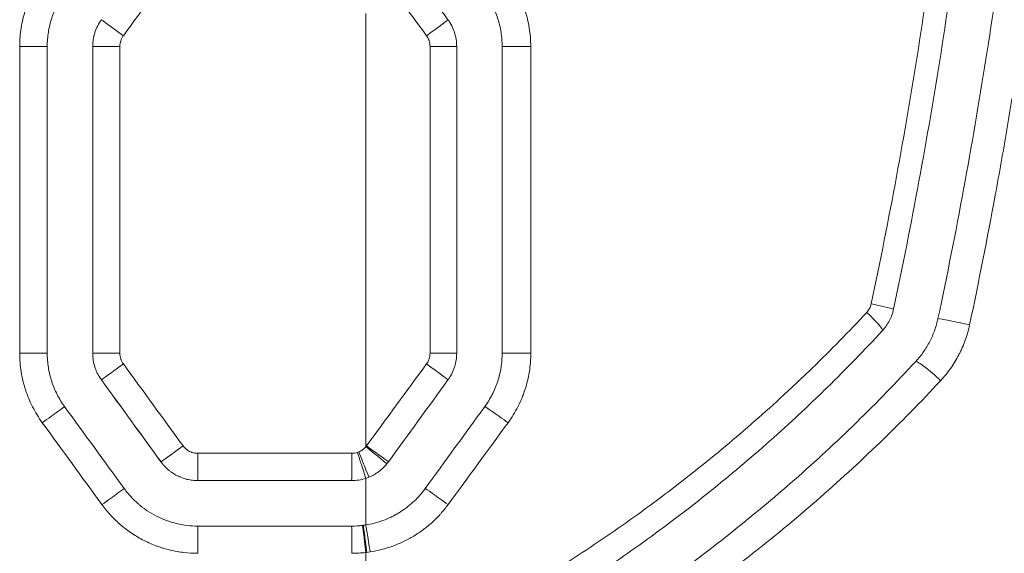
# Model space of a CAD drawing. Header units: millimetres. Extents: x 0 to 594, y 0 to 420.
# Tile 675 of 915: x 280 to 285, y 327 to 330. Entities that reach past the tile are written whole.
import ezdxf

# ---------------------------------------------------------------- set-up
doc = ezdxf.new("R2010")
doc.units = ezdxf.units.MM
doc.layers.add('1', color=7, linetype='Continuous', true_color=0xffffff)

msp = doc.modelspace()

# ---------------------------------------------------------------- linework, layer by layer
at = {"layer": '1', "color": 155, "linetype": 'Continuous', "lineweight": 13}
for p, q in [((280.2643, 330.0063), (280.2643, 330.0063)), ((279.9665, 329.8593), (279.8151, 329.8593)), ((279.8151, 328.1718), (279.8151, 329.8593)), ((280.2166, 329.8593), (280.2166, 329.8593)), ((280.2166, 328.1718), (280.2166, 329.8593)), ((280.2166, 329.8593), (280.3659, 329.8593)), ((280.3659, 329.8593), (280.3659, 328.1718)), ((279.9665, 328.1718), (279.8151, 328.1718)), ((280.2166, 328.1718), (280.2166, 328.1718)), ((280.2166, 328.1718), (280.3659, 328.1718)), ((280.2643, 328.0249), (280.2643, 328.0249)), ((280.7939, 327.6212), (281.6403, 327.6212)), ((280.5917, 327.5743), (280.5917, 327.5743))]:
    msp.add_line(p, q, dxfattribs=at)
at = {"layer": '1', "color": 155, "linetype": 'Continuous', "lineweight": 18}
for p, q in [((279.9665, 328.1718), (279.9665, 329.8593)), ((280.2166, 329.8593), (280.2166, 328.1718)), ((280.794, 327.4712), (281.6392, 327.4712)), ((281.6392, 327.2212), (280.794, 327.2212))]:
    msp.add_line(p, q, dxfattribs=at)
at = {"layer": '1', "color": 155, "linetype": 'Continuous', "lineweight": 13}
for centre, major_axis, ratio, start_param, end_param in [((280.8701, 331.8863), (-114.0618, -156.78), 0.003949, 1.561115, 1.563809), ((280.3857, 329.9181), (-0.1213, 0.0882), 0.002467, 0.006449, 1.567401), ((282.0475, 329.9181), (0.1214, 0.0882), 0.01343, 4.730901, 6.289635), ((282.0666, 329.8593), (0.15, 0), 0.000012, 0, 1.547072), ((282.6163, 329.8593), (-0.15, 0), 0.000144, 0.045273, 1.619513), ((284.471, 328.4454), (-0.1467, 0.0311), 0.019045, 3.133793, 4.553347), ((284.4467, 328.3983), (-0.1102, 0.1017), 0.097292, 3.135711, 4.586352), ((285.0056, 328.3315), (0.1467, -0.0311), 0.017407, 1.368629, 2.945617), ((282.0666, 328.1719), (0.15, 0), 0.000106, 4.736738, 6.282239), ((282.6163, 328.1718), (-0.15, 0), 0.000925, 0.0475, 1.622094), ((280.3857, 328.113), (-0.1213, -0.0882), 0.002467, 4.715785, 6.276737), ((280.8239, 326.3925), (105.6833, -145.2622), 0.003659, 1.576876, 1.579978), ((282.0475, 328.113), (0.1214, -0.0882), 0.013678, 6.276736, 7.834988), ((284.8472, 328.0244), (0.1103, -0.1016), 0.114974, 1.410779, 2.986605), ((280.7366, 326.1229), (111.7191, -153.7701), 0.003872, 1.577422, 1.580352), ((279.9407, 327.7897), (0.1213, 0.0882), 0.004859, 0.006238, 1.577483), ((282.4922, 327.7897), (-0.1214, 0.0881), 0.026298, 4.674818, 6.248292), ((280.7131, 327.6624), (-0.1214, -0.0882), 0.000708, 4.713363, 6.276737), ((281.7166, 327.6579), (0.1161, -0.095), 0.005049, 6.277017, 7.847813), ((281.7201, 327.6624), (0.1214, -0.0882), 0.004782, 6.276737, 7.8474), ((280.794, 327.6212), (0, -0.15), 0.000464, 4.712389, 6.283185), ((281.6392, 327.6212), (0, -0.15), 0.007264, 0, 1.570796), ((281.6702, 327.6261), (0.0464, -0.1426), 0.007176, 6.280784, 7.851646), ((281.6771, 327.6287), (0.0569, -0.1388), 0.007042, 6.280163, 7.851097), ((280.2681, 327.3391), (0.1214, 0.0882), 0.003099, 0.003817, 1.575062), ((282.165, 327.3391), (-0.1214, 0.0881), 0.017361, 4.687978, 6.261339), ((280.794, 327.0712), (0, 0.15), 0.000464, 0, 1.570796), ((281.6392, 327.0712), (0, 0.15), 0.007264, 4.712389, 6.283185), ((281.7166, 327.0758), (-0.0179, 0.1489), 0.007914, 4.71144, 6.282236), ((281.7224, 327.0765), (-0.0192, 0.1488), 0.008184, 4.711333, 6.282165), ((281.7398, 327.079), (-0.0232, 0.1482), 0.00898, 4.710981, 6.281865)]:
    msp.add_ellipse(centre, major_axis=major_axis, ratio=ratio, start_param=start_param, end_param=end_param, dxfattribs=at)
at = {"layer": '1', "color": 155, "linetype": 'Continuous', "lineweight": 18}
for centre, major_axis, ratio, start_param, end_param in [((280.8133, 326.16), (105.1591, -144.7397), 0.003644, 1.57792, 1.581033), ((280.783, 325.8043), (103.8248, -142.9027), 0.003598, 1.57954, 1.582693)]:
    msp.add_ellipse(centre, major_axis=major_axis, ratio=ratio, start_param=start_param, end_param=end_param, dxfattribs=at)
at = {"layer": '1', "color": 155, "linetype": 'Continuous', "lineweight": 13}
for points, knots in [([(284.4948, 328.4432), (284.5442, 328.6765), (284.5905, 328.9102), (284.6768, 329.3783), (284.7169, 329.6127), (284.7909, 330.0824), (284.8248, 330.3177), (284.8866, 330.7889), (284.9143, 331.0249), (284.9638, 331.4977), (284.9854, 331.7345), (285.0226, 332.2089), (285.0381, 332.4465), (285.0536, 332.7439), (285.0565, 332.8034), (285.0619, 332.9225), (285.0644, 332.9821), (285.0714, 333.1608), (285.0753, 333.2799), (285.0846, 333.6374), (285.0876, 333.8758), (285.0876, 334.1143)], [0, 0, 0, 0, 0.125, 0.125, 0.25, 0.25, 0.375, 0.375, 0.5, 0.5, 0.625, 0.625, 0.75, 0.75, 0.78125, 0.78125, 0.8125, 0.8125, 0.875, 0.875, 1, 1, 1, 1]), ([(285.6383, 334.1143), (285.6384, 333.8713), (285.6353, 333.6285), (285.6229, 333.1432), (285.6135, 332.9007), (285.5884, 332.416), (285.5727, 332.1738), (285.535, 331.6898), (285.513, 331.448), (285.4816, 331.1459), (285.4751, 331.0855), (285.4617, 330.9647), (285.4411, 330.7837), (285.4187, 330.6029), (285.3715, 330.2415), (285.3369, 330.0011), (285.2898, 329.7011), (285.2802, 329.6411), (285.2605, 329.5212), (285.2305, 329.3415), (285.1987, 329.1621), (285.1328, 328.8038), (285.0858, 328.5655), (285.0356, 328.3278)], [0, 0, 0, 0, 0.125, 0.125, 0.25, 0.25, 0.375, 0.375, 0.5, 0.5, 0.53125, 0.53125, 0.5625, 0.625, 0.625, 0.75, 0.75, 0.78125, 0.78125, 0.8125, 0.875, 0.875, 1, 1, 1, 1]), ([(279.8151, 329.8593), (279.8151, 329.8679), (279.8153, 329.8765), (279.816, 329.8935), (279.8165, 329.902), (279.8185, 329.9274), (279.8225, 329.9611), (279.8291, 329.9943), (279.837, 330.0273), (279.8416, 330.0436), (279.8482, 330.064), (279.8496, 330.068), (279.8524, 330.0761), (279.8538, 330.0802), (279.8583, 330.0922), (279.8614, 330.1002), (279.8712, 330.1238), (279.8855, 330.1547), (279.9021, 330.1843), (279.9199, 330.2133), (279.9294, 330.2275), (279.9395, 330.2414)], [0, 0, 0, 0, 0.0625, 0.0625, 0.125, 0.125, 0.25, 0.375, 0.375, 0.5, 0.5, 0.53125, 0.53125, 0.5625, 0.5625, 0.625, 0.625, 0.75, 0.875, 0.875, 1, 1, 1, 1]), ([(282.4987, 330.2414), (282.5088, 330.2276), (282.5183, 330.2134), (282.5362, 330.1845), (282.5528, 330.1549), (282.5671, 330.1242), (282.5802, 330.0929), (282.5861, 330.0769), (282.5928, 330.0566), (282.5941, 330.0525), (282.5966, 330.0443), (282.5978, 330.0402), (282.6013, 330.0278), (282.6035, 330.0195), (282.6095, 329.9947), (282.6162, 329.9613), (282.6202, 329.9275), (282.6229, 329.8936), (282.6236, 329.8765), (282.6236, 329.8593)], [0, 0, 0, 0, 0.125, 0.125, 0.25, 0.375, 0.375, 0.5, 0.5, 0.53125, 0.53125, 0.5625, 0.5625, 0.625, 0.625, 0.75, 0.875, 0.875, 1, 1, 1, 1]), ([(280.2166, 329.8593), (280.2166, 329.8725), (280.2176, 329.8856), (280.2207, 329.9049), (280.222, 329.9114), (280.2243, 329.9209), (280.2251, 329.9241), (280.2269, 329.9304), (280.2278, 329.9336), (280.2329, 329.9492), (280.2379, 329.9613), (280.2498, 329.9845), (280.2566, 329.9956), (280.2643, 330.0063)], [0, 0, 0, 0, 0.25, 0.25, 0.375, 0.375, 0.4375, 0.4375, 0.5, 0.5, 0.75, 0.75, 1, 1, 1, 1]), ([(280.385, 329.9181), (280.3819, 329.9139), (280.3792, 329.9094), (280.3745, 329.9001), (280.3725, 329.8953), (280.3704, 329.889), (280.37, 329.8878), (280.3693, 329.8852), (280.3683, 329.8814), (280.3676, 329.8776), (280.3663, 329.8698), (280.3659, 329.8646), (280.3659, 329.8593)], [0, 0, 0, 0, 0.25, 0.25, 0.5, 0.5, 0.5625, 0.5625, 0.625, 0.75, 0.75, 1, 1, 1, 1]), ([(282.0701, 329.8593), (282.0701, 329.8646), (282.0697, 329.8698), (282.0681, 329.8801), (282.0668, 329.8852), (282.0648, 329.8915), (282.0644, 329.8927), (282.0634, 329.8952), (282.062, 329.8989), (282.0603, 329.9024), (282.0568, 329.9094), (282.054, 329.9139), (282.0509, 329.9181)], [0, 0, 0, 0, 0.25, 0.25, 0.5, 0.5, 0.5625, 0.5625, 0.625, 0.75, 0.75, 1, 1, 1, 1]), ([(284.4703, 328.3961), (284.4734, 328.3994), (284.479, 328.4063), (284.4837, 328.4139), (284.4868, 328.4199), (284.4877, 328.4219), (284.4896, 328.426), (284.4904, 328.4281), (284.4927, 328.4345), (284.4939, 328.4388), (284.4948, 328.4432)], [0, 0, 0, 0, 0.25, 0.5, 0.5, 0.625, 0.625, 0.75, 0.75, 1, 1, 1, 1]), ([(281.7178, 326.4175), (281.7179, 326.4176), (281.7181, 326.4177), (281.7183, 326.4178), (281.7187, 326.4179), (281.7196, 326.4183), (281.7214, 326.4192), (281.7249, 326.4208), (281.7321, 326.4241), (281.7464, 326.4306), (281.7749, 326.4437), (281.8318, 326.4703), (281.9449, 326.5243), (282.0406, 326.5722), (282.2307, 326.6702), (282.3554, 326.7385), (282.6008, 326.8806), (282.7215, 326.9546), (282.959, 327.1081), (283.0758, 327.1877), (283.3055, 327.3526), (283.4183, 327.4379), (283.6401, 327.6142), (283.749, 327.7053), (283.9094, 327.8462), (283.9623, 327.8939), (284.0279, 327.9545), (284.041, 327.9667), (284.0671, 327.9911), (284.0801, 328.0034), (284.119, 328.0402), (284.1448, 328.065), (284.2729, 328.1895), (284.3729, 328.2915), (284.4703, 328.3961)], [0, 0, 0, 0, 0.000122, 0.000122, 0.000244, 0.000488, 0.000977, 0.001953, 0.003906, 0.007812, 0.015625, 0.03125, 0.0625, 0.125, 0.125, 0.25, 0.25, 0.375, 0.375, 0.5, 0.5, 0.625, 0.625, 0.75, 0.75, 0.8125, 0.8125, 0.828125, 0.828125, 0.84375, 0.84375, 0.875, 0.875, 1, 1, 1, 1]), ([(285.0356, 328.3278), (285.0326, 328.3133), (285.0255, 328.2848), (285.0121, 328.243), (285.0013, 328.2158), (284.994, 328.199), (284.9925, 328.1956), (284.9894, 328.1889), (284.9847, 328.1789), (284.9798, 328.1691), (284.9697, 328.1497), (284.9555, 328.1244), (284.9316, 328.0881), (284.9054, 328.0534), (284.8863, 328.0314), (284.8763, 328.0207)], [0, 0, 0, 0, 0.125, 0.25, 0.375, 0.375, 0.40625, 0.40625, 0.4375, 0.5, 0.5, 0.625, 0.75, 0.875, 1, 1, 1, 1]), ([(279.9395, 327.7897), (279.9294, 327.8036), (279.9199, 327.8178), (279.9021, 327.8468), (279.8855, 327.8763), (279.8713, 327.9071), (279.8583, 327.9384), (279.8524, 327.9543), (279.8458, 327.9747), (279.8445, 327.9787), (279.842, 327.9869), (279.8408, 327.9911), (279.8373, 328.0034), (279.8351, 328.0117), (279.8292, 328.0366), (279.8225, 328.0699), (279.8185, 328.1036), (279.8158, 328.1376), (279.8151, 328.1546), (279.8151, 328.1718)], [0, 0, 0, 0, 0.125, 0.125, 0.25, 0.375, 0.375, 0.5, 0.5, 0.53125, 0.53125, 0.5625, 0.5625, 0.625, 0.625, 0.75, 0.875, 0.875, 1, 1, 1, 1]), ([(280.2643, 328.0249), (280.2566, 328.0355), (280.2497, 328.0467), (280.2408, 328.0642), (280.2381, 328.0701), (280.2343, 328.0792), (280.2332, 328.0822), (280.2309, 328.0884), (280.2298, 328.0915), (280.2247, 328.1072), (280.2217, 328.1199), (280.2176, 328.1456), (280.2166, 328.1586), (280.2166, 328.1718)], [0, 0, 0, 0, 0.25, 0.25, 0.375, 0.375, 0.4375, 0.4375, 0.5, 0.5, 0.75, 0.75, 1, 1, 1, 1]), ([(280.3659, 328.1718), (280.3659, 328.1665), (280.3663, 328.1613), (280.368, 328.151), (280.3692, 328.146), (280.3712, 328.1397), (280.3716, 328.1384), (280.3726, 328.136), (280.374, 328.1323), (280.3756, 328.1287), (280.3792, 328.1218), (280.3819, 328.1173), (280.385, 328.113)], [0, 0, 0, 0, 0.25, 0.25, 0.5, 0.5, 0.5625, 0.5625, 0.625, 0.75, 0.75, 1, 1, 1, 1]), ([(282.051, 328.113), (282.0541, 328.1173), (282.0596, 328.1262), (282.0636, 328.1358), (282.0657, 328.1421), (282.0661, 328.1433), (282.0668, 328.1459), (282.0678, 328.1497), (282.0686, 328.1535), (282.0698, 328.1613), (282.0702, 328.1665), (282.0702, 328.1718)], [0, 0, 0, 0, 0.25, 0.5, 0.5, 0.5625, 0.5625, 0.625, 0.75, 0.75, 1, 1, 1, 1]), ([(282.624, 328.1717), (282.624, 328.1674), (282.624, 328.1631), (282.6238, 328.1545), (282.6234, 328.1417), (282.6227, 328.1289), (282.6206, 328.1035), (282.6166, 328.0698), (282.61, 328.0366), (282.602, 328.0036), (282.5974, 327.9873), (282.5908, 327.9669), (282.5894, 327.9629), (282.5866, 327.9548), (282.5851, 327.9507), (282.5807, 327.9387), (282.5775, 327.9307), (282.5677, 327.9071), (282.5533, 327.8762), (282.5366, 327.8466), (282.5188, 327.8176), (282.5092, 327.8035), (282.4991, 327.7896)], [0, 0, 0, 0, 0.03125, 0.03125, 0.0625, 0.125, 0.125, 0.25, 0.375, 0.375, 0.5, 0.5, 0.53125, 0.53125, 0.5625, 0.5625, 0.625, 0.625, 0.75, 0.875, 0.875, 1, 1, 1, 1]), ([(284.8763, 328.0207), (284.7679, 327.9043), (284.6569, 327.7911), (284.4295, 327.5711), (284.313, 327.4642), (284.0749, 327.2567), (283.9531, 327.156), (283.7042, 326.9609), (283.5771, 326.8664), (283.3823, 326.7293), (283.3167, 326.6844), (283.2172, 326.6182), (283.1839, 326.5963), (283.1337, 326.5638), (283.1169, 326.553), (283.0832, 326.5315), (283.0664, 326.5208), (282.9143, 326.4252), (282.7771, 326.3438), (282.4986, 326.1881), (282.3573, 326.1138), (282.1781, 326.0255), (282.1421, 326.008), (282.0699, 325.9735), (282.0337, 325.9565), (281.9246, 325.9062), (281.8515, 325.8736), (281.778, 325.8419)], [0, 0, 0, 0, 0.125, 0.125, 0.25, 0.25, 0.375, 0.375, 0.5, 0.5, 0.5625, 0.5625, 0.59375, 0.59375, 0.609375, 0.609375, 0.625, 0.625, 0.75, 0.75, 0.875, 0.875, 0.90625, 0.90625, 0.9375, 0.9375, 1, 1, 1, 1]), ([(280.7129, 327.6624), (280.7152, 327.6592), (280.7177, 327.6562), (280.723, 327.6504), (280.7259, 327.6477), (280.7303, 327.6439), (280.7326, 327.6421), (280.735, 327.6403), (280.7366, 327.6392), (280.7374, 327.6386), (280.7416, 327.6359), (280.7483, 327.6319), (280.7555, 327.6288), (280.761, 327.6267), (280.7629, 327.6261), (280.7667, 327.625), (280.7686, 327.6244), (280.7743, 327.623), (280.7821, 327.6217), (280.7899, 327.6212), (280.7939, 327.6212)], [0, 0, 0, 0, 0.125, 0.125, 0.25, 0.25, 0.3125, 0.34375, 0.34375, 0.375, 0.375, 0.5, 0.625, 0.625, 0.6875, 0.6875, 0.75, 0.75, 0.875, 1, 1, 1, 1]), ([(281.6783, 327.6287), (281.6821, 327.6302), (281.6895, 327.6338), (281.6964, 327.6383), (281.7006, 327.6414), (281.7014, 327.642), (281.7031, 327.6433), (281.7039, 327.6439), (281.7063, 327.6459), (281.7078, 327.6473), (281.7123, 327.6516), (281.7152, 327.6546), (281.7178, 327.6579)], [0, 0, 0, 0, 0.25, 0.5, 0.5, 0.5625, 0.5625, 0.625, 0.625, 0.75, 0.75, 1, 1, 1, 1]), ([(280.794, 327.4712), (280.7841, 327.4712), (280.7743, 327.4718), (280.7548, 327.4741), (280.7451, 327.4758), (280.7331, 327.4787), (280.7307, 327.4793), (280.7259, 327.4806), (280.7236, 327.4813), (280.7165, 327.4835), (280.7118, 327.485), (280.6981, 327.4901), (280.6891, 327.494), (280.6717, 327.5029), (280.6633, 327.5079), (280.653, 327.5147), (280.6509, 327.5161), (280.6469, 327.519), (280.641, 327.5234), (280.6352, 327.528), (280.6241, 327.5375), (280.6171, 327.5443), (280.6038, 327.5587), (280.5975, 327.5662), (280.5917, 327.5743)], [0, 0, 0, 0, 0.125, 0.125, 0.25, 0.25, 0.28125, 0.28125, 0.3125, 0.3125, 0.375, 0.375, 0.5, 0.5, 0.625, 0.625, 0.65625, 0.65625, 0.6875, 0.75, 0.75, 0.875, 0.875, 1, 1, 1, 1]), ([(282.1607, 324.8746), (282.1638, 324.876), (282.1702, 324.8788), (282.1797, 324.8829), (282.1892, 324.887), (282.1987, 324.8911), (282.2082, 324.8953), (282.2177, 324.8994), (282.2272, 324.9036), (282.2366, 324.9078), (282.2461, 324.912), (282.2556, 324.9162), (282.2651, 324.9204), (282.2746, 324.9246), (282.2841, 324.9288), (282.2935, 324.933), (282.303, 324.9373), (282.3125, 324.9416), (282.322, 324.9458), (282.3314, 324.9501), (282.3409, 324.9544), (282.3504, 324.9587), (282.3599, 324.963), (282.3693, 324.9673), (282.3788, 324.9716), (282.3882, 324.976), (282.3977, 324.9803), (282.4072, 324.9847), (282.4166, 324.9891), (282.4261, 324.9934), (282.4355, 324.9978), (282.445, 325.0022), (282.4545, 325.0067), (282.4639, 325.0111), (282.4734, 325.0155), (282.4828, 325.02), (282.4923, 325.0244), (282.5017, 325.0289), (282.5111, 325.0334), (282.5206, 325.0379), (282.53, 325.0424), (282.5395, 325.0469), (282.5489, 325.0514), (282.5584, 325.0559), (282.5678, 325.0605), (282.5772, 325.065), (282.5867, 325.0696), (282.5961, 325.0742), (282.6055, 325.0788), (282.615, 325.0833), (282.6244, 325.088), (282.6338, 325.0926), (282.6433, 325.0972), (282.6527, 325.1019), (282.6621, 325.1065), (282.6716, 325.1112), (282.681, 325.1159), (282.6904, 325.1205), (282.6999, 325.1252), (282.7093, 325.13), (282.7187, 325.1347), (282.7281, 325.1394), (282.7376, 325.1442), (282.747, 325.1489), (282.7564, 325.1537), (282.7658, 325.1585), (282.7752, 325.1633), (282.7847, 325.1681), (282.7941, 325.1729), (282.8035, 325.1777), (282.8129, 325.1825), (282.8224, 325.1874), (282.8318, 325.1923), (282.8412, 325.1971), (282.8506, 325.202), (282.86, 325.2069), (282.8695, 325.2118), (282.8789, 325.2168), (282.8883, 325.2217), (282.8977, 325.2266), (282.9071, 325.2316), (282.9165, 325.2366), (282.926, 325.2415), (282.9354, 325.2465), (282.9448, 325.2515), (282.9542, 325.2566), (282.9636, 325.2616), (282.9731, 325.2666), (282.9825, 325.2717), (282.9919, 325.2768), (283.0013, 325.2818), (283.0107, 325.2869), (283.0202, 325.292), (283.0296, 325.2971), (283.039, 325.3023), (283.0484, 325.3074), (283.0578, 325.3126), (283.0672, 325.3177), (283.0767, 325.3229), (283.0861, 325.3281), (283.0955, 325.3333), (283.1049, 325.3385), (283.1144, 325.3438), (283.1238, 325.349), (283.1332, 325.3543), (283.1426, 325.3595), (283.1521, 325.3648), (283.1615, 325.3701), (283.2216, 325.404), (283.332, 325.4674), (283.4914, 325.5628), (283.6496, 325.6613), (283.8066, 325.7631), (283.9626, 325.8683), (284.0714, 325.9445), (284.1341, 325.9894), (284.1511, 326.0016), (284.1681, 326.0139), (284.1851, 326.0262), (284.202, 326.0385), (284.2189, 326.0509), (284.2358, 326.0632), (284.2526, 326.0756), (284.2694, 326.0881), (284.2862, 326.1005), (284.3029, 326.113), (284.3196, 326.1255), (284.3363, 326.138), (284.353, 326.1506), (284.3696, 326.1632), (284.3861, 326.1758), (284.4027, 326.1885), (284.4192, 326.2011), (284.4357, 326.2138), (284.4521, 326.2266), (284.4686, 326.2393), (284.485, 326.2521), (284.5013, 326.2649), (284.5176, 326.2778), (284.5339, 326.2907), (284.5502, 326.3036), (284.5664, 326.3165), (284.5827, 326.3295), (284.5988, 326.3425), (284.615, 326.3555), (284.6311, 326.3686), (284.6472, 326.3817), (284.6633, 326.3948), (284.6793, 326.4079), (284.6953, 326.4211), (284.7113, 326.4343), (284.7272, 326.4476), (284.7432, 326.4609), (284.759, 326.4742), (284.7749, 326.4875), (284.7907, 326.5009), (284.8066, 326.5143), (284.8223, 326.5277), (284.8381, 326.5412), (284.8538, 326.5547), (284.8695, 326.5683), (284.8852, 326.5818), (284.9008, 326.5954), (284.9164, 326.6091), (284.932, 326.6228), (284.9476, 326.6365), (284.9631, 326.6502), (284.9787, 326.664), (284.9941, 326.6778), (285.0096, 326.6916), (285.025, 326.7055), (285.0404, 326.7194), (285.0558, 326.7334), (285.0712, 326.7474), (285.0865, 326.7614), (285.1018, 326.7754), (285.1171, 326.7895), (285.1324, 326.8037), (285.1476, 326.8178), (285.1628, 326.832), (285.178, 326.8462), (285.1931, 326.8605), (285.2083, 326.8748), (285.2234, 326.8892), (285.2384, 326.9035), (285.2535, 326.918), (285.2685, 326.9324), (285.2835, 326.9469), (285.2985, 326.9614), (285.3135, 326.976), (285.3284, 326.9906), (285.3433, 327.0052), (285.3582, 327.0199), (285.3731, 327.0346), (285.3879, 327.0494), (285.4027, 327.0642), (285.4175, 327.079), (285.4323, 327.0939), (285.4471, 327.1088), (285.4618, 327.1237), (285.4765, 327.1387), (285.4912, 327.1537), (285.5058, 327.1688), (285.5204, 327.1839), (285.535, 327.199), (285.5496, 327.2142), (285.5642, 327.2294), (285.5787, 327.2447), (285.5933, 327.26), (285.6077, 327.2753), (285.6222, 327.2907), (285.6367, 327.3061), (285.6511, 327.3215), (285.6655, 327.337), (285.6799, 327.3526), (285.6942, 327.3681), (285.7086, 327.3837), (285.7229, 327.3994), (285.7372, 327.4151), (285.7514, 327.4308), (285.7657, 327.4466), (285.7752, 327.4572), (285.7799, 327.4624)], [0, 0, 0, 0, 0.002292, 0.004585, 0.006878, 0.009172, 0.011466, 0.013761, 0.016057, 0.018353, 0.020649, 0.022946, 0.025244, 0.027542, 0.029841, 0.03214, 0.034441, 0.036741, 0.039043, 0.041345, 0.043647, 0.045951, 0.048255, 0.05056, 0.052865, 0.055171, 0.057478, 0.059786, 0.062094, 0.064403, 0.066713, 0.069024, 0.071335, 0.073648, 0.075961, 0.078275, 0.080589, 0.082905, 0.085222, 0.087539, 0.089857, 0.092176, 0.094496, 0.096817, 0.099139, 0.101461, 0.103785, 0.106109, 0.108435, 0.110761, 0.113089, 0.115417, 0.117747, 0.120077, 0.122409, 0.124741, 0.127075, 0.129409, 0.131745, 0.134082, 0.13642, 0.138758, 0.141098, 0.14344, 0.145782, 0.148125, 0.15047, 0.152816, 0.155162, 0.15751, 0.15986, 0.16221, 0.164562, 0.166915, 0.169269, 0.171624, 0.173981, 0.176339, 0.178698, 0.181059, 0.18342, 0.185783, 0.188148, 0.190514, 0.192881, 0.195249, 0.197619, 0.19999, 0.202363, 0.204737, 0.207112, 0.209489, 0.211868, 0.214247, 0.216629, 0.219011, 0.221395, 0.223781, 0.226168, 0.228557, 0.230947, 0.233339, 0.235732, 0.238127, 0.240523, 0.242921, 0.245321, 0.247722, 0.250125, 0.291329, 0.332623, 0.37407, 0.41573, 0.457665, 0.499933, 0.504619, 0.509302, 0.513983, 0.518662, 0.523338, 0.528012, 0.532684, 0.537354, 0.542022, 0.546688, 0.551352, 0.556014, 0.560675, 0.565334, 0.569991, 0.574647, 0.579302, 0.583955, 0.588607, 0.593257, 0.597907, 0.602555, 0.607202, 0.611848, 0.616494, 0.621138, 0.625782, 0.630425, 0.635068, 0.63971, 0.644351, 0.648992, 0.653633, 0.658273, 0.662913, 0.667553, 0.672192, 0.676832, 0.681472, 0.686111, 0.690751, 0.695391, 0.700031, 0.704672, 0.709313, 0.713954, 0.718596, 0.723238, 0.727881, 0.732525, 0.737169, 0.741814, 0.74646, 0.751107, 0.755755, 0.760403, 0.765053, 0.769704, 0.774356, 0.779009, 0.783664, 0.78832, 0.792977, 0.797635, 0.802296, 0.806957, 0.81162, 0.816285, 0.820952, 0.82562, 0.83029, 0.834962, 0.839636, 0.844312, 0.848989, 0.853669, 0.858351, 0.863035, 0.867721, 0.87241, 0.8771, 0.881793, 0.886489, 0.891186, 0.895887, 0.900589, 0.905295, 0.910003, 0.914713, 0.919426, 0.924142, 0.928861, 0.933582, 0.938307, 0.943034, 0.947764, 0.952497, 0.957233, 0.961972, 0.966714, 0.97146, 0.976208, 0.98096, 0.985715, 0.990473, 0.995235, 1, 1, 1, 1]), ([(285.824, 327.4183), (285.7573, 327.3391), (285.6221, 327.1836), (285.4143, 326.9594), (285.2727, 326.816), (285.1297, 326.6755), (285.0576, 326.6067), (284.912, 326.4722), (284.7652, 326.3406), (284.5417, 326.1521), (284.3154, 325.9724), (284.1629, 325.8585), (283.9331, 325.692), (283.7786, 325.5867), (283.4679, 325.3877), (283.3117, 325.2939), (283.077, 325.1616), (282.9987, 325.1189), (282.8421, 325.0362), (282.7638, 324.9962), (282.5291, 324.8803), (282.3728, 324.8085), (282.2173, 324.7418)], [0, 0, 0, 0, 0.0625, 0.125, 0.1875, 0.1875, 0.25, 0.25, 0.3125, 0.375, 0.4375, 0.5, 0.5, 0.625, 0.625, 0.75, 0.75, 0.8125, 0.8125, 0.875, 0.875, 1, 1, 1, 1]), ([(280.7939, 327.0712), (280.7681, 327.0712), (280.7426, 327.0727), (280.6921, 327.0787), (280.6671, 327.0832), (280.6299, 327.092), (280.6176, 327.0954), (280.5992, 327.1009), (280.5931, 327.1029), (280.5809, 327.1069), (280.5749, 327.1091), (280.5447, 327.1202), (280.5213, 327.1304), (280.476, 327.1534), (280.454, 327.1663), (280.4222, 327.1874), (280.4118, 327.1948), (280.399, 327.2045), (280.3964, 327.2064), (280.3914, 327.2104), (280.3888, 327.2124), (280.3813, 327.2184), (280.3763, 327.2225), (280.3519, 327.2433), (280.3335, 327.261), (280.2988, 327.2985), (280.2825, 327.3183), (280.2673, 327.3391)], [0, 0, 0, 0, 0.125, 0.125, 0.25, 0.25, 0.3125, 0.3125, 0.34375, 0.34375, 0.375, 0.375, 0.5, 0.5, 0.625, 0.625, 0.6875, 0.6875, 0.703125, 0.703125, 0.71875, 0.71875, 0.75, 0.75, 0.875, 0.875, 1, 1, 1, 1]), ([(282.1695, 327.3391), (282.1567, 327.3217), (282.1431, 327.3049), (282.1251, 327.2848), (282.1215, 327.2808), (282.1141, 327.273), (282.1029, 327.2614), (282.0913, 327.2503), (282.0676, 327.2286), (282.0348, 327.2015), (281.9994, 327.1776), (281.9719, 327.1609), (281.9626, 327.1556), (281.9507, 327.1491), (281.9484, 327.1479), (281.9436, 327.1454), (281.9364, 327.1416), (281.9292, 327.1381), (281.905, 327.1265), (281.8853, 327.1182), (281.8452, 327.1036), (281.8249, 327.0973), (281.7835, 327.0867), (281.7625, 327.0824), (281.7412, 327.079)], [0, 0, 0, 0, 0.125, 0.125, 0.15625, 0.15625, 0.1875, 0.25, 0.25, 0.375, 0.5, 0.5, 0.5625, 0.5625, 0.578125, 0.578125, 0.59375, 0.625, 0.625, 0.75, 0.75, 0.875, 0.875, 1, 1, 1, 1]), ([(281.7178, 327.0758), (281.7178, 327.047), (281.7178, 326.8276), (281.7178, 326.6081), (281.7178, 326.4175)], [0, 0, 0, 0, 0.131412, 1, 1, 1, 1])]:
    msp.add_open_spline(points, degree=3, knots=knots, dxfattribs=at)
at = {"layer": '1', "color": 155, "linetype": 'Continuous', "lineweight": 18}
for points, knots in [([(285.2144, 334.1143), (285.2144, 333.8746), (285.2113, 333.635), (285.2019, 333.2757), (285.198, 333.1559), (285.191, 332.9763), (285.1885, 332.9164), (285.183, 332.7967), (285.1683, 332.4976), (285.1488, 332.1991), (285.1114, 331.7223), (285.0896, 331.4843), (285.0398, 331.0091), (285.0118, 330.7719), (284.9497, 330.2983), (284.8814, 329.8254), (284.8008, 329.3541), (284.7139, 328.8836), (284.6674, 328.6488), (284.6177, 328.4143)], [0, 0, 0, 0, 0.125, 0.125, 0.1875, 0.1875, 0.21875, 0.21875, 0.25, 0.375, 0.375, 0.5, 0.5, 0.625, 0.625, 0.75, 0.875, 0.875, 1, 1, 1, 1]), ([(284.8618, 328.3625), (284.912, 328.5995), (285.006, 329.0742), (285.0874, 329.5502), (285.1626, 330.0269), (285.2315, 330.5043), (285.2879, 330.9829), (285.3381, 331.4622), (285.3601, 331.7022), (285.3978, 332.1829), (285.4135, 332.4235), (285.4387, 332.9055), (285.4481, 333.1468), (285.4608, 333.63), (285.4639, 333.872), (285.4639, 334.1143)], [0, 0, 0, 0, 0.125, 0.25, 0.25, 0.375, 0.5, 0.5, 0.625, 0.625, 0.75, 0.75, 0.875, 0.875, 1, 1, 1, 1]), ([(279.9665, 329.8593), (279.9665, 329.8725), (279.9671, 329.8857), (279.9691, 329.9117), (279.9722, 329.9376), (279.9773, 329.9631), (279.9833, 329.9885), (279.9869, 330.0011), (279.992, 330.0167), (279.993, 330.0198), (279.9952, 330.0261), (279.9963, 330.0292), (279.9997, 330.0385), (280.0021, 330.0446), (280.0096, 330.0627), (280.0206, 330.0865), (280.0333, 330.1093), (280.047, 330.1316), (280.0543, 330.1426), (280.062, 330.1532)], [0, 0, 0, 0, 0.125, 0.125, 0.25, 0.375, 0.375, 0.5, 0.5, 0.53125, 0.53125, 0.5625, 0.5625, 0.625, 0.625, 0.75, 0.875, 0.875, 1, 1, 1, 1]), ([(282.371, 330.1532), (282.3788, 330.1426), (282.3861, 330.1316), (282.3997, 330.1094), (282.4124, 330.0866), (282.4233, 330.063), (282.4333, 330.0389), (282.4379, 330.0266), (282.4429, 330.011), (282.4439, 330.0078), (282.4458, 330.0015), (282.4468, 329.9984), (282.4495, 329.9889), (282.4511, 329.9825), (282.4557, 329.9634), (282.4608, 329.9377), (282.4639, 329.9118), (282.466, 329.8857), (282.4665, 329.8725), (282.4665, 329.8593)], [0, 0, 0, 0, 0.125, 0.125, 0.25, 0.375, 0.375, 0.5, 0.5, 0.53125, 0.53125, 0.5625, 0.5625, 0.625, 0.625, 0.75, 0.875, 0.875, 1, 1, 1, 1]), ([(280.2643, 330.0063), (280.2566, 329.9956), (280.2497, 329.9845), (280.2379, 329.9613), (280.2329, 329.9492), (280.2278, 329.9336), (280.2269, 329.9304), (280.2251, 329.9241), (280.2242, 329.9209), (280.222, 329.9114), (280.2207, 329.9049), (280.2176, 329.8856), (280.2166, 329.8725), (280.2166, 329.8593)], [0, 0, 0, 0, 0.25, 0.25, 0.5, 0.5, 0.5625, 0.5625, 0.625, 0.625, 0.75, 0.75, 1, 1, 1, 1]), ([(282.1688, 330.0063), (282.1766, 329.9956), (282.1834, 329.9844), (282.1923, 329.967), (282.195, 329.961), (282.1988, 329.952), (282.2, 329.9489), (282.2023, 329.9427), (282.2034, 329.9396), (282.2084, 329.924), (282.2115, 329.9113), (282.2155, 329.8856), (282.2166, 329.8725), (282.2166, 329.8593)], [0, 0, 0, 0, 0.25, 0.25, 0.375, 0.375, 0.4375, 0.4375, 0.5, 0.5, 0.75, 0.75, 1, 1, 1, 1]), ([(284.6177, 328.4143), (284.6154, 328.4033), (284.6123, 328.3925), (284.6067, 328.3766), (284.6046, 328.3714), (284.6001, 328.3611), (284.5977, 328.356), (284.59, 328.3411), (284.5842, 328.3316), (284.5715, 328.3134), (284.5645, 328.3047), (284.5568, 328.2965)], [0, 0, 0, 0, 0.25, 0.25, 0.375, 0.375, 0.5, 0.5, 0.75, 0.75, 1, 1, 1, 1]), ([(284.74, 328.1268), (284.7476, 328.135), (284.7622, 328.152), (284.7822, 328.1786), (284.8004, 328.2065), (284.8113, 328.2259), (284.8191, 328.2408), (284.8215, 328.2458), (284.8264, 328.2559), (284.8287, 328.2611), (284.8355, 328.2766), (284.8438, 328.2975), (284.854, 328.3296), (284.8594, 328.3514), (284.8618, 328.3625)], [0, 0, 0, 0, 0.125, 0.25, 0.375, 0.5, 0.5, 0.5625, 0.5625, 0.625, 0.625, 0.75, 0.875, 1, 1, 1, 1]), ([(284.5568, 328.2965), (284.4587, 328.1901), (284.3579, 328.0863), (284.2288, 327.9596), (284.2028, 327.9345), (284.1636, 327.8969), (284.1504, 327.8845), (284.1241, 327.8596), (284.0582, 327.7977), (283.9915, 327.737), (283.8298, 327.5935), (283.72, 327.5007), (283.4964, 327.3211), (283.3825, 327.2342), (283.1508, 327.0661), (283.033, 326.985), (282.7932, 326.8285), (282.6713, 326.7531), (282.4235, 326.6082), (282.2975, 326.5387), (282.0415, 326.4055), (281.9114, 326.3418), (281.7791, 326.2812)], [0, 0, 0, 0, 0.125, 0.125, 0.15625, 0.15625, 0.171875, 0.171875, 0.1875, 0.25, 0.25, 0.375, 0.375, 0.5, 0.5, 0.625, 0.625, 0.75, 0.75, 0.875, 0.875, 1, 1, 1, 1]), ([(280.062, 327.8779), (280.0543, 327.8886), (280.047, 327.8995), (280.0334, 327.9218), (280.0206, 327.9445), (280.0097, 327.9682), (279.9997, 327.9923), (279.9952, 328.0045), (279.9901, 328.0202), (279.9891, 328.0233), (279.9872, 328.0296), (279.9863, 328.0328), (279.9836, 328.0423), (279.9819, 328.0486), (279.9773, 328.0678), (279.9722, 328.0934), (279.9691, 328.1194), (279.9671, 328.1455), (279.9665, 328.1586), (279.9665, 328.1718)], [0, 0, 0, 0, 0.125, 0.125, 0.25, 0.375, 0.375, 0.5, 0.5, 0.53125, 0.53125, 0.5625, 0.5625, 0.625, 0.625, 0.75, 0.875, 0.875, 1, 1, 1, 1]), ([(280.2166, 328.1718), (280.2166, 328.1586), (280.2176, 328.1456), (280.2217, 328.1199), (280.2247, 328.1072), (280.2298, 328.0915), (280.2309, 328.0884), (280.2331, 328.0822), (280.2343, 328.0792), (280.2381, 328.0701), (280.2408, 328.0642), (280.2497, 328.0467), (280.2566, 328.0355), (280.2643, 328.0249)], [0, 0, 0, 0, 0.25, 0.25, 0.5, 0.5, 0.5625, 0.5625, 0.625, 0.625, 0.75, 0.75, 1, 1, 1, 1]), ([(282.2166, 328.1718), (282.2166, 328.1586), (282.2155, 328.1456), (282.2125, 328.1262), (282.2112, 328.1198), (282.2089, 328.1102), (282.2081, 328.107), (282.2063, 328.1007), (282.2053, 328.0975), (282.2002, 328.0819), (282.1952, 328.0699), (282.1834, 328.0467), (282.1766, 328.0355), (282.1688, 328.0249)], [0, 0, 0, 0, 0.25, 0.25, 0.375, 0.375, 0.4375, 0.4375, 0.5, 0.5, 0.75, 0.75, 1, 1, 1, 1]), ([(282.4665, 328.1718), (282.4665, 328.1586), (282.466, 328.1455), (282.4639, 328.1194), (282.4608, 328.0936), (282.4558, 328.068), (282.4497, 328.0426), (282.4461, 328.0301), (282.4411, 328.0144), (282.44, 328.0113), (282.4379, 328.0051), (282.4368, 328.002), (282.4333, 327.9927), (282.4309, 327.9866), (282.4234, 327.9684), (282.4125, 327.9446), (282.3997, 327.9218), (282.3861, 327.8995), (282.3788, 327.8886), (282.371, 327.8779)], [0, 0, 0, 0, 0.125, 0.125, 0.25, 0.375, 0.375, 0.5, 0.5, 0.53125, 0.53125, 0.5625, 0.5625, 0.625, 0.625, 0.75, 0.875, 0.875, 1, 1, 1, 1]), ([(284.74, 328.1268), (284.6338, 328.0118), (284.5251, 327.9), (284.3028, 327.6829), (284.1891, 327.5776), (283.9569, 327.3733), (283.8383, 327.2742), (283.5963, 327.0825), (283.4728, 326.9897), (283.2209, 326.8104), (283.0925, 326.7239), (282.8305, 326.5573), (282.6971, 326.4771), (282.493, 326.3617), (282.4243, 326.324), (282.3203, 326.2687), (282.2855, 326.2505), (282.233, 326.2235), (282.2154, 326.2145), (282.1803, 326.1967), (282.0219, 326.1172), (281.8612, 326.0423), (281.7166, 325.9795)], [0, 0, 0, 0, 0.125, 0.125, 0.25, 0.25, 0.375, 0.375, 0.5, 0.5, 0.625, 0.625, 0.75, 0.75, 0.8125, 0.8125, 0.84375, 0.84375, 0.859375, 0.859375, 0.875, 1, 1, 1, 1]), ([(280.5917, 327.5743), (280.5975, 327.5662), (280.6038, 327.5587), (280.617, 327.5443), (280.6241, 327.5375), (280.6352, 327.528), (280.6391, 327.5249), (280.6449, 327.5205), (280.6469, 327.519), (280.6509, 327.5161), (280.653, 327.5147), (280.6632, 327.5079), (280.6717, 327.5029), (280.6891, 327.494), (280.6981, 327.4901), (280.7118, 327.485), (280.7165, 327.4835), (280.7236, 327.4813), (280.7259, 327.4806), (280.7307, 327.4793), (280.7331, 327.4787), (280.7451, 327.4758), (280.7548, 327.4741), (280.7743, 327.4718), (280.7841, 327.4712), (280.794, 327.4712)], [0, 0, 0, 0, 0.125, 0.125, 0.25, 0.25, 0.3125, 0.3125, 0.34375, 0.34375, 0.375, 0.375, 0.5, 0.5, 0.625, 0.625, 0.6875, 0.6875, 0.71875, 0.71875, 0.75, 0.75, 0.875, 0.875, 1, 1, 1, 1]), ([(281.8327, 327.5628), (281.8261, 327.5548), (281.819, 327.5472), (281.8078, 327.5365), (281.8039, 327.533), (281.7979, 327.528), (281.7959, 327.5264), (281.7918, 327.5232), (281.7898, 327.5216), (281.7793, 327.5139), (281.7621, 327.5027), (281.7436, 327.4938), (281.734, 327.4899)], [0, 0, 0, 0, 0.25, 0.25, 0.375, 0.375, 0.4375, 0.4375, 0.5, 0.5, 0.75, 1, 1, 1, 1]), ([(280.794, 327.2212), (280.7742, 327.2212), (280.7546, 327.2224), (280.7157, 327.227), (280.6965, 327.2304), (280.668, 327.2372), (280.6585, 327.2398), (280.6444, 327.2441), (280.6397, 327.2456), (280.6303, 327.2487), (280.6257, 327.2504), (280.6025, 327.2589), (280.5845, 327.2668), (280.5497, 327.2845), (280.5329, 327.2943), (280.5084, 327.3107), (280.5004, 327.3163), (280.4886, 327.3253), (280.4847, 327.3283), (280.477, 327.3345), (280.4732, 327.3376), (280.4544, 327.3536), (280.4402, 327.3673), (280.4136, 327.3961), (280.4011, 327.4113), (280.3895, 327.4273)], [0, 0, 0, 0, 0.125, 0.125, 0.25, 0.25, 0.3125, 0.3125, 0.34375, 0.34375, 0.375, 0.375, 0.5, 0.5, 0.625, 0.625, 0.6875, 0.6875, 0.71875, 0.71875, 0.75, 0.75, 0.875, 0.875, 1, 1, 1, 1]), ([(281.7166, 327.2272), (281.7329, 327.2298), (281.749, 327.2331), (281.7806, 327.2413), (281.7962, 327.2462), (281.8268, 327.2574), (281.8419, 327.2638), (281.8604, 327.2727), (281.8659, 327.2755), (281.8714, 327.2784), (281.875, 327.2803), (281.8768, 327.2813), (281.8859, 327.2862), (281.893, 327.2903), (281.914, 327.3032), (281.941, 327.3216), (281.966, 327.3425), (281.9841, 327.3591), (281.99, 327.3648), (281.9986, 327.3736), (282.0015, 327.3766), (282.0071, 327.3826), (282.0099, 327.3856), (282.0236, 327.4011), (282.034, 327.4139), (282.0437, 327.4273)], [0, 0, 0, 0, 0.125, 0.125, 0.25, 0.25, 0.375, 0.375, 0.40625, 0.421875, 0.421875, 0.4375, 0.4375, 0.5, 0.5, 0.625, 0.75, 0.75, 0.8125, 0.8125, 0.84375, 0.84375, 0.875, 0.875, 1, 1, 1, 1])]:
    msp.add_open_spline(points, degree=3, knots=knots, dxfattribs=at)
for points in [[(281.8621, 330.4285), (281.9643, 330.2878), (282.0666, 330.147), (282.1688, 330.0063)], [(282.2166, 329.8593), (282.2166, 329.2968), (282.2166, 328.7343), (282.2166, 328.1718)], [(282.4665, 329.8593), (282.4665, 329.2968), (282.4665, 328.7343), (282.4665, 328.1718)], [(282.1688, 328.0249), (282.0597, 327.8747), (281.9506, 327.7245), (281.8415, 327.5743)], [(282.371, 327.8779), (282.2619, 327.7277), (282.1528, 327.5775), (282.0437, 327.4273)], [(281.8415, 327.5743), (281.8386, 327.5704), (281.8357, 327.5666), (281.8327, 327.5628)], [(281.6392, 327.4712), (281.6524, 327.4712), (281.6786, 327.4733), (281.704, 327.4794), (281.7166, 327.4835)], [(281.734, 327.4899), (281.7283, 327.4875), (281.7225, 327.4854), (281.7166, 327.4835)], [(281.7032, 327.2253), (281.682, 327.2226), (281.6607, 327.2212), (281.6392, 327.2212)], [(281.6392, 327.2212), (281.6591, 327.2212), (281.679, 327.2224), (281.6987, 327.2248)], [(281.7166, 327.2272), (281.7121, 327.2265), (281.7077, 327.2259), (281.7032, 327.2253)]]:
    msp.add_open_spline(points, degree=3, dxfattribs=at)
at = {"layer": '1', "color": 155, "linetype": 'Continuous', "lineweight": 13}
for points in [[(282.0509, 329.9181), (281.948, 330.0589), (281.845, 330.1996), (281.7421, 330.3403)], [(281.7178, 327.9388), (281.7178, 328.639), (281.7178, 329.3392), (281.7178, 330.0394)], [(282.0702, 328.1718), (282.0702, 328.7343), (282.0701, 329.2968), (282.0701, 329.8593)], [(282.6236, 329.8593), (282.6237, 329.2968), (282.6238, 328.7342), (282.624, 328.1717)], [(281.7213, 327.6624), (281.8312, 327.8126), (281.9411, 327.9628), (282.051, 328.113)], [(281.7178, 327.9388), (281.7178, 327.8452), (281.7178, 327.7515), (281.7178, 327.6579)], [(280.2673, 327.3391), (280.158, 327.4893), (280.0487, 327.6395), (279.9395, 327.7897)], [(282.4991, 327.7896), (282.3893, 327.6394), (282.2794, 327.4893), (282.1695, 327.3391)], [(281.7178, 327.6579), (281.719, 327.6593), (281.7202, 327.6609), (281.7213, 327.6624)], [(281.6403, 327.6212), (281.6456, 327.6212), (281.6561, 327.622), (281.6663, 327.6245), (281.6713, 327.6261)], [(281.6713, 327.6261), (281.6737, 327.6269), (281.676, 327.6277), (281.6783, 327.6287)], [(281.7166, 327.2272), (281.7166, 327.3126), (281.7166, 327.3981), (281.7166, 327.4835)], [(281.6987, 327.2248), (281.7002, 327.2249), (281.7017, 327.2251), (281.7032, 327.2253)], [(281.7178, 327.0758), (281.6921, 327.0727), (281.6662, 327.0712), (281.6403, 327.0712)], [(281.7237, 327.0765), (281.7217, 327.0763), (281.7198, 327.0761), (281.7178, 327.0758)], [(281.7412, 327.079), (281.7354, 327.0781), (281.7295, 327.0773), (281.7237, 327.0765)]]:
    msp.add_open_spline(points, degree=3, dxfattribs=at)

doc.saveas('drawing.dxf')
